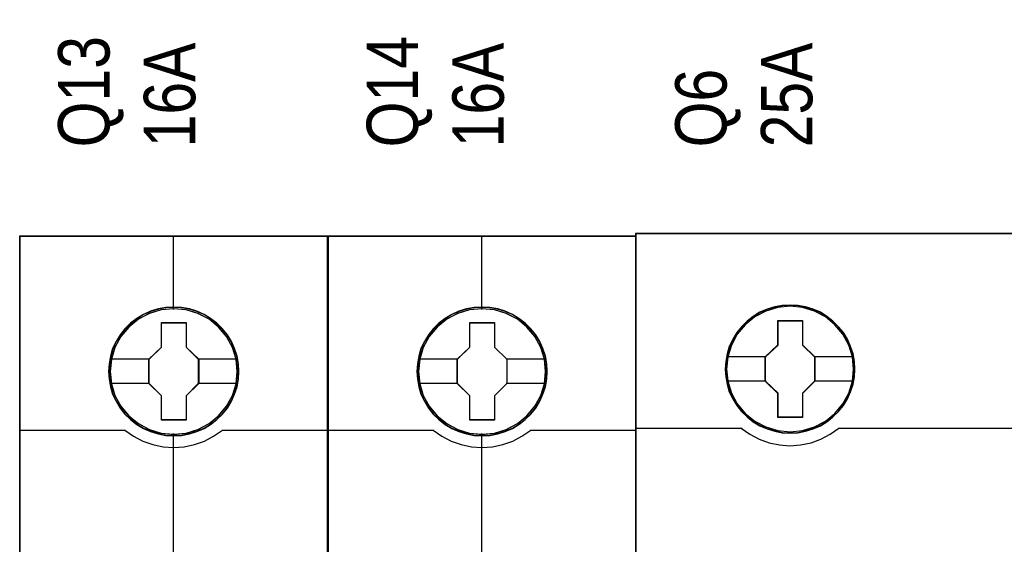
# Model space of a CAD drawing. Header units: millimetres. Extents: x -1290 to 1795, y -4192 to -1311.
# Tile 594 of 656: x 1113.64 to 1125.13, y -2972.38 to -2966.25. Entities that reach past the tile are written whole.
import ezdxf

# ---------------------------------------------------------------- set-up
doc = ezdxf.new("R2010")
doc.units = ezdxf.units.MM
doc.layers.add('45', color=7, linetype='Continuous')
doc.layers.add('Aparatura', color=7, linetype='Continuous', lineweight=13)
doc.styles.get("Standard").update_dxf_attribs({"font": 'ARIALN.TTF', "width": 0.8})

# ---------------------------------------------------------------- blocks, each defined once
blk = doc.blocks.new('*U403')
at = {"layer": '45', "color": 7}
for points in [[(351.48014, -383.681609), (333.507161, -383.681609), (333.507161, -465.406348), (351.48014, -465.406348), (351.48014, -383.681609)], [(346.297176, -391.583043), (346.274868, -391.131678), (346.202367, -390.680313), (346.046211, -390.245461), (345.862169, -389.827123), (345.627934, -389.436307), (345.349083, -389.089526), (345.014462, -388.770268), (344.646379, -388.489541), (344.278296, -388.247345), (343.843289, -388.060194), (343.408281, -387.933591), (342.950966, -387.84552), (342.499228, -387.823502), (342.041912, -387.84552), (341.595751, -387.933591), (341.144013, -388.060194), (340.731313, -388.247345), (340.340922, -388.489541), (339.978416, -388.770268), (339.638218, -389.089526), (339.376098, -389.436307), (339.130709, -389.827123), (338.929937, -390.245461), (338.812819, -390.680313), (338.723587, -391.131678), (338.690125, -391.583043), (338.723587, -392.028904), (338.812819, -392.46926), (338.929937, -392.904112), (339.130709, -393.316946), (339.376098, -393.713266), (339.638218, -394.071056), (339.978416, -394.390314), (340.340922, -394.671041), (340.731313, -394.902228), (341.144013, -395.089379), (341.595751, -395.221486), (342.041912, -395.315062), (342.499228, -395.33708), (342.950966, -395.315062), (343.408281, -395.221486), (343.843289, -395.089379), (344.278296, -394.902228), (344.646379, -394.671041), (345.014462, -394.390314), (345.349083, -394.071056), (345.627934, -393.713266), (345.862169, -393.316946), (346.046211, -392.904112), (346.202367, -392.46926), (346.274868, -392.028904), (346.297176, -391.583043)], [(346.297176, -391.583043), (346.274868, -391.131678), (346.202367, -390.680313), (346.046211, -390.245461), (345.862169, -389.827123), (345.627934, -389.436307), (345.349083, -389.089526), (345.014462, -388.770268), (344.646379, -388.489541), (344.278296, -388.247345), (343.843289, -388.060194), (343.408281, -387.933591), (342.950966, -387.84552), (342.499228, -387.823502), (342.041912, -387.84552), (341.595751, -387.933591), (341.144013, -388.060194), (340.731313, -388.247345), (340.340922, -388.489541), (339.978416, -388.770268), (339.638218, -389.089526), (339.376098, -389.436307), (339.130709, -389.827123), (338.929937, -390.245461), (338.812819, -390.680313), (338.723587, -391.131678), (338.690125, -391.583043), (338.723587, -392.028904), (338.812819, -392.46926), (338.929937, -392.904112), (339.130709, -393.316946), (339.376098, -393.713266), (339.638218, -394.071056), (339.978416, -394.390314), (340.340922, -394.671041), (340.731313, -394.902228), (341.144013, -395.089379), (341.595751, -395.221486), (342.041912, -395.315062), (342.499228, -395.33708), (342.950966, -395.315062), (343.408281, -395.221486), (343.843289, -395.089379), (344.278296, -394.902228), (344.646379, -394.671041), (345.014462, -394.390314), (345.349083, -394.071056), (345.627934, -393.713266), (345.862169, -393.316946), (346.046211, -392.904112), (346.202367, -392.46926), (346.274868, -392.028904), (346.297176, -391.583043)], [(341.77931, -388.726568), (343.230234, -388.726568), (343.230234, -390.154422), (343.950072, -390.86008), (343.950072, -392.287934), (343.230234, -393.004618), (343.230234, -394.421447), (341.77931, -394.421447), (341.77931, -393.004618), (341.0426, -392.287934), (341.0426, -390.86008), (341.77931, -390.154422), (341.77931, -388.726568)], [(341.77931, -388.726568), (343.230234, -388.726568), (343.230234, -388.726568), (343.230234, -390.154422), (343.230234, -390.154422), (343.950072, -390.86008), (343.950072, -390.86008), (343.950072, -392.287934), (343.950072, -392.287934), (343.230234, -393.004618), (343.230234, -393.004618), (343.230234, -394.421447), (343.230234, -394.421447), (341.77931, -394.421447), (341.77931, -394.421447), (341.77931, -393.004618), (341.77931, -393.004618), (341.0426, -392.287934), (341.0426, -392.287934), (341.0426, -390.86008), (341.0426, -390.86008), (341.77931, -390.154422), (341.77931, -390.154422), (341.77931, -388.726568), (341.77931, -388.726568)], [(341.787686, -388.744522), (343.219849, -388.744522), (343.219849, -390.163373), (343.930379, -390.864581), (343.930379, -392.283433), (343.219849, -392.995598), (343.219849, -394.403493), (341.787686, -394.403493), (341.787686, -392.995598), (341.060503, -392.283433), (341.060503, -390.864581), (341.787686, -390.163373), (341.787686, -388.744522)]]:
    blk.add_lwpolyline(points, close=True, dxfattribs=at)
at = {"layer": '45', "color": 139}
for points in [[(351.48014, -383.681609), (333.507161, -383.681609), (333.507161, -465.406348), (351.48014, -465.406348), (351.48014, -383.681609)], [(346.279273, -391.58303), (346.25707, -391.133822), (346.18491, -390.684614), (346.029489, -390.25184), (345.846313, -389.835501), (345.613181, -389.446553), (345.335643, -389.10143), (345.002597, -388.783697), (344.636246, -388.504312), (344.269896, -388.263273), (343.836936, -388.077016), (343.403976, -387.951019), (342.948814, -387.863369), (342.499201, -387.841456), (342.044039, -387.863369), (341.599977, -387.951019), (341.150365, -388.077016), (340.739609, -388.263273), (340.351055, -388.504312), (339.990255, -388.783697), (339.651658, -389.10143), (339.390772, -389.446553), (339.146539, -389.835501), (338.946711, -390.25184), (338.830145, -390.684614), (338.741333, -391.133822), (338.708028, -391.58303), (338.741333, -392.02676), (338.830145, -392.465012), (338.946711, -392.897785), (339.146539, -393.308646), (339.390772, -393.703073), (339.651658, -394.059152), (339.990255, -394.376885), (340.351055, -394.65627), (340.739609, -394.886352), (341.150365, -395.072609), (341.599977, -395.204085), (342.044039, -395.297213), (342.499201, -395.319126), (342.948814, -395.297213), (343.403976, -395.204085), (343.836936, -395.072609), (344.269896, -394.886352), (344.636246, -394.65627), (345.002597, -394.376885), (345.335643, -394.059152), (345.613181, -393.703073), (345.846313, -393.308646), (346.029489, -392.897785), (346.18491, -392.465012), (346.25707, -392.02676), (346.279273, -391.58303)], [(346.207661, -391.582086), (346.129569, -390.860796), (345.923186, -390.178047), (345.582932, -389.544853), (345.114385, -388.988743), (344.556592, -388.531742), (343.915129, -388.195874), (343.217887, -387.981138), (342.492756, -387.915066), (341.767624, -387.981138), (341.070382, -388.195874), (340.434497, -388.531742), (339.871126, -388.988743), (339.402579, -389.544853), (339.062325, -390.178047), (338.855942, -390.860796), (338.777851, -391.582086), (338.855942, -392.297871), (339.062325, -392.986126), (339.402579, -393.613814), (339.871126, -394.169924), (340.434497, -394.621419), (341.070382, -394.962793), (341.767624, -395.172022), (342.492756, -395.249107), (343.217887, -395.172022), (343.915129, -394.962793), (344.556592, -394.621419), (345.114385, -394.169924), (345.582932, -393.613814), (345.923186, -392.986126), (346.129569, -392.297871), (346.207661, -391.582086)], [(346.20229, -391.57664), (346.129772, -390.860844), (345.923377, -390.178084), (345.577526, -389.539373), (345.12011, -388.983254), (344.556707, -388.531752), (343.90963, -388.190372), (343.212349, -387.981139), (342.487177, -387.915066), (341.767583, -387.981139), (341.075881, -388.190372), (340.428804, -388.531752), (339.865401, -388.983254), (339.407985, -389.539373), (339.062134, -390.178084), (338.85016, -390.860844), (338.783221, -391.57664), (338.85016, -392.292437), (339.062134, -392.980703), (339.407985, -393.608401), (339.865401, -394.170026), (340.428804, -394.621529), (341.075881, -394.957402), (341.767583, -395.172141), (342.487177, -395.243721), (343.212349, -395.172141), (343.90963, -394.957402), (344.556707, -394.621529), (345.12011, -394.170026), (345.577526, -393.608401), (345.923377, -392.980703), (346.129772, -392.292437), (346.20229, -391.57664)]]:
    blk.add_lwpolyline(points, close=True, dxfattribs=at)
for points in [[(342.467691, -383.681609), (342.467691, -387.95995)], [(333.507161, -395.003143), (339.687331, -395.003143)], [(339.649734, -395.003143), (340.152588, -395.361317), (340.70014, -395.651267), (341.275628, -395.850253), (341.884639, -395.9867), (342.488063, -396.026497), (343.102662, -395.9867), (343.711674, -395.850253), (344.287162, -395.651267), (344.823539, -395.361317), (345.337567, -395.003143)], [(345.29818, -395.003143), (351.48014, -395.003143)], [(342.467691, -395.200632), (342.467691, -402.423361)]]:
    blk.add_lwpolyline(points, dxfattribs=at)
at = {"layer": '45', "color": 59}
blk.add_lwpolyline([(351.460447, -383.699563), (333.525064, -383.699563), (333.525064, -465.388395), (351.460447, -465.388395), (351.460447, -383.699563)], close=True, dxfattribs=at)
at = {"layer": '45', "color": 7}
for points in [[(338.761738, -390.845092), (341.080196, -390.845092)], [(343.910686, -390.845092), (346.225564, -390.845092)], [(338.761738, -392.26522), (341.080196, -392.26522)], [(343.910686, -392.26522), (346.225564, -392.26522)]]:
    blk.add_lwpolyline(points, dxfattribs=at)
blk = doc.blocks.new('*U404')
at = {"layer": '45', "color": 7}
for points in [[(369.465651, -383.681609), (351.492672, -383.681609), (351.492672, -465.406348), (369.465651, -465.406348), (369.465651, -383.681609)], [(364.282687, -391.583043), (364.260379, -391.131678), (364.187878, -390.680313), (364.031722, -390.245461), (363.84768, -389.827123), (363.613445, -389.436307), (363.334594, -389.089526), (362.999973, -388.770268), (362.63189, -388.489541), (362.263807, -388.247345), (361.8288, -388.060194), (361.393793, -387.933591), (360.936477, -387.84552), (360.484739, -387.823502), (360.027423, -387.84552), (359.581262, -387.933591), (359.129524, -388.060194), (358.716824, -388.247345), (358.326433, -388.489541), (357.963927, -388.770268), (357.623729, -389.089526), (357.361609, -389.436307), (357.11622, -389.827123), (356.915448, -390.245461), (356.798331, -390.680313), (356.709098, -391.131678), (356.675636, -391.583043), (356.709098, -392.028904), (356.798331, -392.46926), (356.915448, -392.904112), (357.11622, -393.316946), (357.361609, -393.713266), (357.623729, -394.071056), (357.963927, -394.390314), (358.326433, -394.671041), (358.716824, -394.902228), (359.129524, -395.089379), (359.581262, -395.221486), (360.027423, -395.315062), (360.484739, -395.33708), (360.936477, -395.315062), (361.393793, -395.221486), (361.8288, -395.089379), (362.263807, -394.902228), (362.63189, -394.671041), (362.999973, -394.390314), (363.334594, -394.071056), (363.613445, -393.713266), (363.84768, -393.316946), (364.031722, -392.904112), (364.187878, -392.46926), (364.260379, -392.028904), (364.282687, -391.583043)], [(364.282687, -391.583043), (364.260379, -391.131678), (364.187878, -390.680313), (364.031722, -390.245461), (363.84768, -389.827123), (363.613445, -389.436307), (363.334594, -389.089526), (362.999973, -388.770268), (362.63189, -388.489541), (362.263807, -388.247345), (361.8288, -388.060194), (361.393793, -387.933591), (360.936477, -387.84552), (360.484739, -387.823502), (360.027423, -387.84552), (359.581262, -387.933591), (359.129524, -388.060194), (358.716824, -388.247345), (358.326433, -388.489541), (357.963927, -388.770268), (357.623729, -389.089526), (357.361609, -389.436307), (357.11622, -389.827123), (356.915448, -390.245461), (356.798331, -390.680313), (356.709098, -391.131678), (356.675636, -391.583043), (356.709098, -392.028904), (356.798331, -392.46926), (356.915448, -392.904112), (357.11622, -393.316946), (357.361609, -393.713266), (357.623729, -394.071056), (357.963927, -394.390314), (358.326433, -394.671041), (358.716824, -394.902228), (359.129524, -395.089379), (359.581262, -395.221486), (360.027423, -395.315062), (360.484739, -395.33708), (360.936477, -395.315062), (361.393793, -395.221486), (361.8288, -395.089379), (362.263807, -394.902228), (362.63189, -394.671041), (362.999973, -394.390314), (363.334594, -394.071056), (363.613445, -393.713266), (363.84768, -393.316946), (364.031722, -392.904112), (364.187878, -392.46926), (364.260379, -392.028904), (364.282687, -391.583043)], [(359.764821, -388.726568), (361.215745, -388.726568), (361.215745, -390.154422), (361.935584, -390.86008), (361.935584, -392.287934), (361.215745, -393.004618), (361.215745, -394.421447), (359.764821, -394.421447), (359.764821, -393.004618), (359.028111, -392.287934), (359.028111, -390.86008), (359.764821, -390.154422), (359.764821, -388.726568)], [(359.764821, -388.726568), (361.215745, -388.726568), (361.215745, -388.726568), (361.215745, -390.154422), (361.215745, -390.154422), (361.935584, -390.86008), (361.935584, -390.86008), (361.935584, -392.287934), (361.935584, -392.287934), (361.215745, -393.004618), (361.215745, -393.004618), (361.215745, -394.421447), (361.215745, -394.421447), (359.764821, -394.421447), (359.764821, -394.421447), (359.764821, -393.004618), (359.764821, -393.004618), (359.028111, -392.287934), (359.028111, -392.287934), (359.028111, -390.86008), (359.028111, -390.86008), (359.764821, -390.154422), (359.764821, -390.154422), (359.764821, -388.726568), (359.764821, -388.726568)], [(359.774988, -388.744522), (361.20715, -388.744522), (361.20715, -390.163373), (361.91768, -390.864581), (361.91768, -392.283433), (361.20715, -392.995598), (361.20715, -394.403493), (359.774988, -394.403493), (359.774988, -392.995598), (359.047804, -392.283433), (359.047804, -390.864581), (359.774988, -390.163373), (359.774988, -388.744522)]]:
    blk.add_lwpolyline(points, close=True, dxfattribs=at)
at = {"layer": '45', "color": 139}
for points in [[(369.465651, -383.681609), (351.492672, -383.681609), (351.492672, -465.406348), (369.465651, -465.406348), (369.465651, -383.681609)], [(364.264784, -391.58303), (364.242586, -391.133822), (364.170443, -390.684614), (364.015059, -390.25184), (363.831927, -389.835501), (363.59885, -389.446553), (363.321377, -389.10143), (362.98841, -388.783697), (362.622146, -388.504312), (362.255882, -388.263273), (361.823025, -388.077016), (361.390167, -387.951019), (360.935112, -387.863369), (360.485606, -387.841456), (360.030551, -387.863369), (359.586595, -387.951019), (359.137089, -388.077016), (358.72643, -388.263273), (358.337968, -388.504312), (357.977253, -388.783697), (357.638737, -389.10143), (357.377912, -389.446553), (357.133736, -389.835501), (356.933956, -390.25184), (356.817418, -390.684614), (356.728626, -391.133822), (356.69533, -391.58303), (356.728626, -392.02676), (356.817418, -392.465012), (356.933956, -392.897785), (357.133736, -393.308646), (357.377912, -393.703073), (357.638737, -394.059152), (357.977253, -394.376885), (358.337968, -394.65627), (358.72643, -394.886352), (359.137089, -395.072609), (359.586595, -395.204085), (360.030551, -395.297213), (360.485606, -395.319126), (360.935112, -395.297213), (361.390167, -395.204085), (361.823025, -395.072609), (362.255882, -394.886352), (362.622146, -394.65627), (362.98841, -394.376885), (363.321377, -394.059152), (363.59885, -393.703073), (363.831927, -393.308646), (364.015059, -392.897785), (364.170443, -392.465012), (364.242586, -392.02676), (364.264784, -391.58303)], [(364.194962, -391.582086), (364.116871, -390.860796), (363.910487, -390.178047), (363.570233, -389.544853), (363.101687, -388.988743), (362.543893, -388.531742), (361.90243, -388.195874), (361.205189, -387.981138), (360.480057, -387.915066), (359.754925, -387.981138), (359.057683, -388.195874), (358.421799, -388.531742), (357.858427, -388.988743), (357.389881, -389.544853), (357.049627, -390.178047), (356.843243, -390.860796), (356.765152, -391.582086), (356.843243, -392.297871), (357.049627, -392.986126), (357.389881, -393.613814), (357.858427, -394.169924), (358.421799, -394.621419), (359.057683, -394.962793), (359.754925, -395.172022), (360.480057, -395.249107), (361.205189, -395.172022), (361.90243, -394.962793), (362.543893, -394.621419), (363.101687, -394.169924), (363.570233, -393.613814), (363.910487, -392.986126), (364.116871, -392.297871), (364.194962, -391.582086)], [(364.189591, -391.57664), (364.117074, -390.860844), (363.910679, -390.178084), (363.564827, -389.539373), (363.107411, -388.983254), (362.544008, -388.531752), (361.896932, -388.190372), (361.199651, -387.981139), (360.474479, -387.915066), (359.754885, -387.981139), (359.063182, -388.190372), (358.416106, -388.531752), (357.852703, -388.983254), (357.395286, -389.539373), (357.049435, -390.178084), (356.837462, -390.860844), (356.770523, -391.57664), (356.837462, -392.292437), (357.049435, -392.980703), (357.395286, -393.608401), (357.852703, -394.170026), (358.416106, -394.621529), (359.063182, -394.957402), (359.754885, -395.172141), (360.474479, -395.243721), (361.199651, -395.172141), (361.896932, -394.957402), (362.544008, -394.621529), (363.107411, -394.170026), (363.564827, -393.608401), (363.910679, -392.980703), (364.117074, -392.292437), (364.189591, -391.57664)]]:
    blk.add_lwpolyline(points, close=True, dxfattribs=at)
for points in [[(360.454992, -383.681609), (360.454992, -387.95995)], [(351.492672, -395.003143), (357.674632, -395.003143)], [(357.635245, -395.003143), (358.138099, -395.361317), (358.685651, -395.651267), (359.261139, -395.850253), (359.87015, -395.9867), (360.473574, -396.026497), (361.088173, -395.9867), (361.697185, -395.850253), (362.272673, -395.651267), (362.80905, -395.361317), (363.323078, -395.003143)], [(363.285482, -395.003143), (369.465651, -395.003143)], [(360.454992, -395.200632), (360.454992, -402.423361)]]:
    blk.add_lwpolyline(points, dxfattribs=at)
at = {"layer": '45', "color": 59}
blk.add_lwpolyline([(369.447748, -383.699563), (351.512366, -383.699563), (351.512366, -465.388395), (369.447748, -465.388395), (369.447748, -383.699563)], close=True, dxfattribs=at)
at = {"layer": '45', "color": 7}
for points in [[(356.749039, -390.845092), (359.067498, -390.845092)], [(361.897987, -390.845092), (364.211075, -390.845092)], [(356.749039, -392.26522), (359.067498, -392.26522)], [(361.897987, -392.26522), (364.211075, -392.26522)]]:
    blk.add_lwpolyline(points, dxfattribs=at)
blk = doc.blocks.new('*U405')
at = {"layer": '45', "color": 7}
for points in [[(441.456034, -383.521822), (369.435216, -383.521822), (369.435216, -465.544591), (441.456034, -465.544591), (441.456034, -383.521822)], [(382.223441, -391.443018), (382.201049, -390.99512), (382.128276, -390.541693), (381.977133, -390.115914), (381.798001, -389.701194), (381.56289, -389.314122), (381.282995, -388.965757), (380.95272, -388.645041), (380.588857, -388.368561), (380.219396, -388.125258), (379.788359, -387.942781), (379.357322, -387.815601), (378.903893, -387.732657), (378.450464, -387.705009), (377.997035, -387.732657), (377.554802, -387.815601), (377.106971, -387.942781), (376.692727, -388.125258), (376.306472, -388.368561), (375.948208, -388.645041), (375.612334, -388.965757), (375.349234, -389.314122), (375.108524, -389.701194), (374.907, -390.115914), (374.789445, -390.541693), (374.699879, -390.99512), (374.671889, -391.443018), (374.699879, -391.890915), (374.789445, -392.327754), (374.907, -392.759062), (375.108524, -393.168253), (375.349234, -393.560854), (375.612334, -393.920278), (375.948208, -394.235465), (376.306472, -394.511945), (376.692727, -394.744189), (377.106971, -394.926665), (377.554802, -395.064905), (377.997035, -395.153379), (378.450464, -395.175497), (378.903893, -395.153379), (379.357322, -395.064905), (379.788359, -394.926665), (380.219396, -394.744189), (380.588857, -394.511945), (380.95272, -394.235465), (381.282995, -393.920278), (381.56289, -393.560854), (381.798001, -393.168253), (381.977133, -392.759062), (382.128276, -392.327754), (382.201049, -391.890915), (382.223441, -391.443018)], [(382.223441, -391.443018), (382.201049, -390.99512), (382.128276, -390.541693), (381.977133, -390.115914), (381.798001, -389.701194), (381.56289, -389.314122), (381.282995, -388.965757), (380.95272, -388.645041), (380.588857, -388.368561), (380.219396, -388.125258), (379.788359, -387.942781), (379.357322, -387.815601), (378.903893, -387.732657), (378.450464, -387.705009), (377.997035, -387.732657), (377.554802, -387.815601), (377.106971, -387.942781), (376.692727, -388.125258), (376.306472, -388.368561), (375.948208, -388.645041), (375.612334, -388.965757), (375.349234, -389.314122), (375.108524, -389.701194), (374.907, -390.115914), (374.789445, -390.541693), (374.699879, -390.99512), (374.671889, -391.443018), (374.699879, -391.890915), (374.789445, -392.327754), (374.907, -392.759062), (375.108524, -393.168253), (375.349234, -393.560854), (375.612334, -393.920278), (375.948208, -394.235465), (376.306472, -394.511945), (376.692727, -394.744189), (377.106971, -394.926665), (377.554802, -395.064905), (377.997035, -395.153379), (378.450464, -395.175497), (378.903893, -395.153379), (379.357322, -395.064905), (379.788359, -394.926665), (380.219396, -394.744189), (380.588857, -394.511945), (380.95272, -394.235465), (381.282995, -393.920278), (381.56289, -393.560854), (381.798001, -393.168253), (381.977133, -392.759062), (382.128276, -392.327754), (382.201049, -391.890915), (382.223441, -391.443018)], [(377.737924, -388.606279), (379.17974, -388.606279), (379.17974, -390.02469), (379.89782, -390.728355), (379.89782, -392.146765), (379.17974, -392.861511), (379.17974, -394.268841), (377.737924, -394.268841), (377.737924, -392.861511), (377.00288, -392.146765), (377.00288, -390.728355), (377.737924, -390.02469), (377.737924, -388.606279)], [(377.737924, -388.606279), (379.17974, -388.606279), (379.17974, -388.606279), (379.17974, -390.02469), (379.17974, -390.02469), (379.89782, -390.728355), (379.89782, -390.728355), (379.89782, -392.146765), (379.89782, -392.146765), (379.17974, -392.861511), (379.17974, -392.861511), (379.17974, -394.268841), (379.17974, -394.268841), (377.737924, -394.268841), (377.737924, -394.268841), (377.737924, -392.861511), (377.737924, -392.861511), (377.00288, -392.146765), (377.00288, -392.146765), (377.00288, -390.728355), (377.00288, -390.728355), (377.737924, -390.02469), (377.737924, -390.02469), (377.737924, -388.606279), (377.737924, -388.606279)], [(377.748498, -388.627823), (379.168914, -388.627823), (379.168914, -390.035441), (379.876337, -390.733751), (379.876337, -392.141369), (379.168914, -392.850676), (379.168914, -394.247297), (377.748498, -394.247297), (377.748498, -392.850676), (377.024364, -392.141369), (377.024364, -390.733751), (377.748498, -390.035441), (377.748498, -388.627823)]]:
    blk.add_lwpolyline(points, close=True, dxfattribs=at)
at = {"layer": '45', "color": 139}
for points in [[(441.456034, -383.521822), (369.435216, -383.521822), (369.435216, -465.544591), (441.456034, -465.544591), (441.456034, -383.521822)], [(382.157199, -391.43756), (382.084421, -390.718684), (381.877284, -390.038517), (381.530191, -389.402588), (381.071131, -388.849607), (380.511302, -388.396162), (379.867499, -388.058844), (379.173311, -387.843181), (378.451132, -387.776823), (377.728953, -387.843181), (377.040363, -388.058844), (376.39656, -388.396162), (375.831133, -388.849607), (375.372073, -389.402588), (375.030577, -390.038517), (374.817842, -390.718684), (374.750663, -391.43756), (374.817842, -392.150906), (375.030577, -392.842133), (375.372073, -393.467002), (375.831133, -394.025513), (376.39656, -394.478958), (377.040363, -394.816276), (377.728953, -395.026409), (378.451132, -395.098297), (379.173311, -395.026409), (379.867499, -394.816276), (380.511302, -394.478958), (381.071131, -394.025513), (381.530191, -393.467002), (381.877284, -392.842133), (382.084421, -392.150906), (382.157199, -391.43756)]]:
    blk.add_lwpolyline(points, close=True, dxfattribs=at)
at = {"layer": '45', "color": 59}
for points in [[(441.43455, -383.543367), (369.4567, -383.543367), (369.4567, -465.523047), (441.43455, -465.523047), (441.43455, -383.543367)], [(382.201957, -391.4439), (382.179693, -390.998478), (382.107334, -390.547558), (381.957051, -390.124132), (381.778938, -389.711704), (381.545164, -389.326772), (381.266863, -388.980333), (380.938466, -388.661389), (380.576674, -388.386437), (380.209316, -388.14448), (379.780731, -387.963011), (379.352146, -387.836534), (378.901297, -387.754048), (378.450448, -387.726553), (377.999599, -387.754048), (377.559882, -387.836534), (377.114599, -387.963011), (376.702712, -388.14448), (376.318656, -388.386437), (375.962429, -388.661389), (375.628467, -388.980333), (375.366863, -389.326772), (375.127524, -389.711704), (374.927146, -390.124132), (374.81026, -390.547558), (374.721203, -390.998478), (374.693373, -391.4439), (374.721203, -391.889322), (374.81026, -392.323746), (374.927146, -392.75267), (375.127524, -393.159599), (375.366863, -393.55003), (375.628467, -393.907468), (375.962429, -394.220912), (376.318656, -394.495864), (376.702712, -394.726824), (377.114599, -394.908292), (377.559882, -395.045768), (377.999599, -395.133752), (378.450448, -395.155748), (378.901297, -395.133752), (379.352146, -395.045768), (379.780731, -394.908292), (380.209316, -394.726824), (380.576674, -394.495864), (380.938466, -394.220912), (381.266863, -393.907468), (381.545164, -393.55003), (381.778938, -393.159599), (381.957051, -392.75267), (382.107334, -392.323746), (382.179693, -391.889322), (382.201957, -391.4439)]]:
    blk.add_lwpolyline(points, close=True, dxfattribs=at)
at = {"layer": '45', "color": 7}
for points in [[(374.743502, -390.712235), (377.047638, -390.712235)], [(379.853063, -390.712235), (382.157199, -390.712235)], [(374.743502, -392.119796), (377.047638, -392.119796)], [(379.853063, -392.119796), (382.157199, -392.119796)]]:
    blk.add_lwpolyline(points, dxfattribs=at)
at = {"layer": '45', "color": 139}
for points in [[(369.435216, -394.879263), (375.651192, -394.879263)], [(375.606434, -394.879263), (376.105641, -395.235462), (376.65533, -395.52272), (377.233064, -395.741035), (377.838843, -395.867429), (378.444622, -395.91339), (379.067229, -395.867429), (379.673008, -395.741035), (380.250742, -395.52272), (380.794822, -395.235462), (381.299638, -394.879263)], [(381.25488, -394.879263), (393.642074, -394.879263)]]:
    blk.add_lwpolyline(points, dxfattribs=at)

msp = doc.modelspace()

# ---------------------------------------------------------------- block references
at = {"layer": 'Aparatura', "color": 7, "lineweight": 13}
ref = msp.add_blockref('*U403', (1046.942, -2892.044), dxfattribs=dict(at, xscale=0.2, yscale=0.2, zscale=0.2))
ref.add_attrib('Oznaczenie', 'Q13', (1114.692, -2967.744), dxfattribs={"layer": '0', "height": 0.6, "rotation": 90, "flags": 2})
ref.add_attrib('Pr¹d znamionowy', '16A', (1115.692, -2967.744), dxfattribs={"layer": '0', "height": 0.6, "rotation": 90, "flags": 2})
ref = msp.add_blockref('*U404', (1046.942, -2892.044), dxfattribs=dict(at, xscale=0.2, yscale=0.2, zscale=0.2))
ref.add_attrib('Oznaczenie', 'Q14', (1118.292, -2967.744), dxfattribs={"layer": '0', "height": 0.6, "rotation": 90, "flags": 2})
ref.add_attrib('Pr¹d znamionowy', '16A', (1119.292, -2967.744), dxfattribs={"layer": '0', "height": 0.6, "rotation": 90, "flags": 2})
ref = msp.add_blockref('*U405', (1046.942, -2892.044), dxfattribs=dict(at, xscale=0.2, yscale=0.2, zscale=0.2))
ref.add_attrib('Oznaczenie', 'Q6', (1121.892, -2967.744), dxfattribs={"layer": '0', "height": 0.6, "rotation": 90, "flags": 2})
ref.add_attrib('Pr¹d znamionowy', '25A', (1122.892, -2967.744), dxfattribs={"layer": '0', "height": 0.6, "rotation": 90, "flags": 2})

doc.saveas('drawing.dxf')
